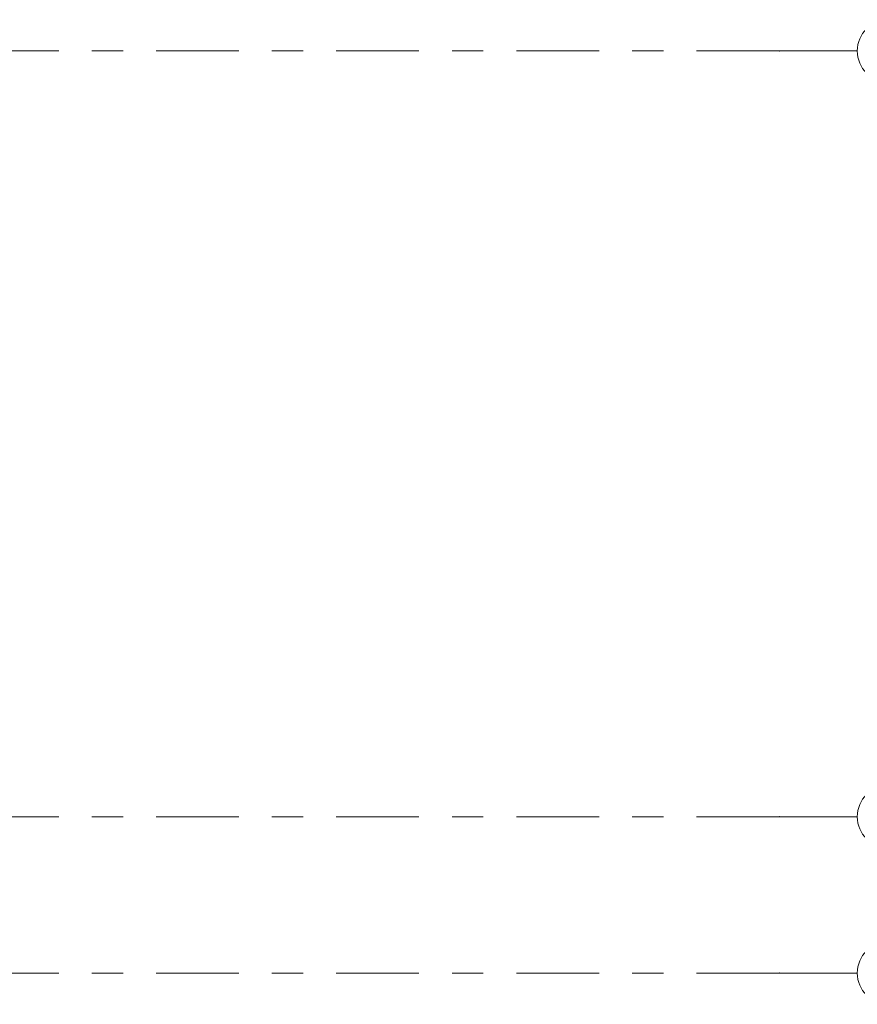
# Model space of a CAD drawing. Header units: metres. Extents: x -3.6 to 85.2, y -11 to 16.8.
# Tile 476 of 508: x 62.5 to 65.2, y 5.2 to 8.4. Entities that reach past the tile are written whole.
import ezdxf

# ---------------------------------------------------------------- set-up
doc = ezdxf.new("R2010")
doc.units = ezdxf.units.M
doc.header["$MEASUREMENT"] = 0
doc.linetypes.add('Strichlinie doppelt', pattern=[0.546806, 0.264583, -0.105833, 0.070556, -0.105833])
doc.layers.add('451 - Universal.Achsen Raster', color=7, linetype='Continuous')

msp = doc.modelspace()

# ---------------------------------------------------------------- linework, layer by layer
at = {"layer": '451 - Universal.Achsen Raster', "color": 160, "linetype": 'Strichlinie doppelt', "lineweight": 9, "true_color": 0x3232ff}
for p, q in [((64.935, 8.3), (-3.175, 8.3)), ((64.935, 8.3), (65.185, 8.3)), ((64.935, 5.85), (-3.175, 5.85)), ((64.935, 5.85), (65.185, 5.85)), ((64.935, 5.35), (-3.175, 5.35)), ((64.935, 5.35), (65.185, 5.35))]:
    msp.add_line(p, q, dxfattribs=at)
at = {"layer": '451 - Universal.Achsen Raster', "color": 160, "linetype": 'Continuous', "lineweight": 9, "true_color": 0x3232ff}
for centre in [(65.285, 8.3), (65.285, 5.85), (65.285, 5.35)]:
    msp.add_circle(centre, 0.1, dxfattribs=at)
at = {"layer": '451 - Universal.Achsen Raster', "color": 160, "linetype": 'Strichlinie doppelt', "lineweight": 9, "true_color": 0x3232ff}
for p in [(64.935, 8.3), (64.935, 8.3), (64.935, 5.85), (64.935, 5.85), (64.935, 5.35), (64.935, 5.35)]:
    msp.add_point(p, dxfattribs=at)

doc.saveas('drawing.dxf')
